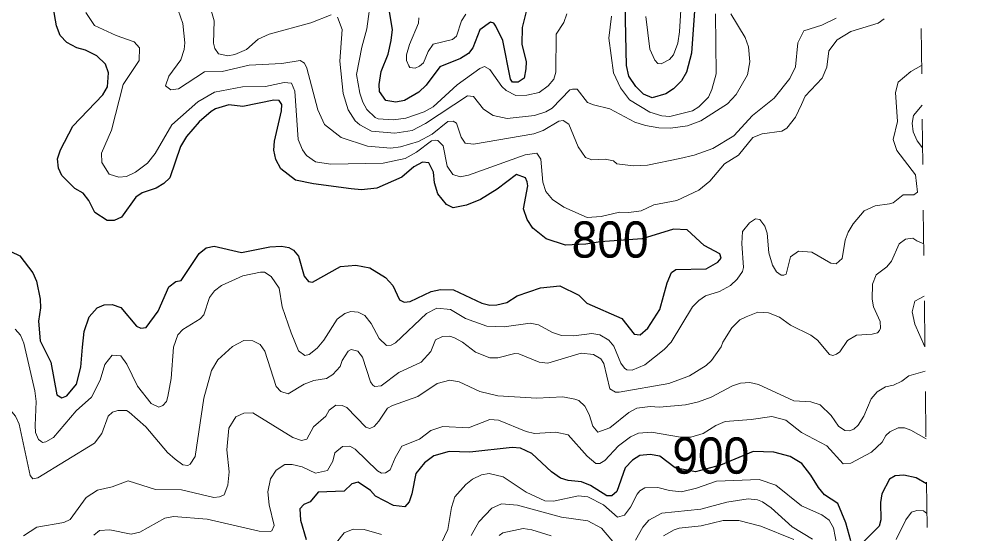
# Model space of a CAD drawing. Extents: x 294.2 to 320.3, y 7482.7 to 7510.7.
# Drawn here: x 318.172 to 320.301, y 7494.046 to 7495.18 of the extents above; entities that cross this region are included whole.
import ezdxf
from ezdxf.enums import TextEntityAlignment as Align

# ---------------------------------------------------------------- set-up
doc = ezdxf.new("R2010")
doc.units = 0
doc.header["$LTSCALE"] = 0.032
doc.linetypes.add('SHORT_DASHED', pattern=[2.7, 1.5, -1.2])
for name, color, linetype, lineweight in [('1', 7, 'Continuous', 25), ('2', 7, 'Continuous', 13), ('22', 7, 'SHORT_DASHED', 13)]:
    doc.layers.add(name, color=color, linetype=linetype, lineweight=lineweight)
doc.layers.add('61', color=7, linetype='Continuous')

msp = doc.modelspace()

# ---------------------------------------------------------------- linework, layer by layer
at = {"layer": '1'}
for points in [[(319.6625, 7495.241), (319.6535, 7495.1056), (319.642, 7495.0635), (319.6309, 7495.0442), (319.6135, 7495.0268), (319.5969, 7495.0155), (319.5667, 7495.0072), (319.547, 7495.0148), (319.5304, 7495.0321), (319.5153, 7495.0548), (319.5096, 7495.0782), (319.5067, 7495.213)], [(319.2941, 7495.218), (319.2801, 7495.1618), (319.2794, 7495.1254), (319.289, 7495.0864), (319.2883, 7495.0711), (319.2845, 7495.0507), (319.2711, 7495.0418), (319.259, 7495.0418), (319.2539, 7495.0481), (319.2373, 7495.1337), (319.222, 7495.1649), (319.2175, 7495.1713), (319.2105, 7495.1739), (319.1863, 7495.1569), (319.1712, 7495.1176), (319.162, 7495.1048), (319.1442, 7495.0937), (319.0982, 7495.0755), (319.068, 7495.0347), (319.052, 7495.0196), (319.0205, 7495.0013), (319.0016, 7494.9975), (318.9793, 7495.0009), (318.9653, 7495.0213), (318.9647, 7495.0367), (318.9691, 7495.0654), (318.9844, 7495.1031), (318.9915, 7495.1337), (318.994, 7495.158), (318.987, 7495.2014)], [(318.7367, 7494.8708), (318.7328, 7494.8913), (318.7339, 7494.9117), (318.7495, 7494.9784), (318.75, 7494.9924), (318.7445, 7495.001), (318.7328, 7495.0015), (318.664, 7494.9881), (318.6333, 7494.9913), (318.6039, 7494.983), (318.5943, 7494.9766), (318.5681, 7494.9543), (318.5403, 7494.922), (318.527, 7494.8999), (318.5032, 7494.8306), (318.4904, 7494.8177), (318.4732, 7494.8074), (318.4421, 7494.7972), (318.4288, 7494.7881), (318.3967, 7494.7439), (318.3806, 7494.7364), (318.3651, 7494.7364), (318.3383, 7494.7538), (318.3249, 7494.7809), (318.3121, 7494.7965), (318.2944, 7494.8068), (318.2656, 7494.8354), (318.2578, 7494.852), (318.2556, 7494.8725), (318.2622, 7494.8924), (318.2898, 7494.9445), (318.3559, 7495.0139), (318.3659, 7495.0316), (318.3681, 7495.0618), (318.3614, 7495.0811), (318.3426, 7495.0994), (318.3176, 7495.1118), (318.2982, 7495.1171), (318.2766, 7495.129), (318.2616, 7495.1446), (318.2533, 7495.1656), (318.2466, 7495.2075)], [(318.2182, 7494.5436), (318.2137, 7494.5141), (318.2176, 7494.471), (318.2409, 7494.4242), (318.2547, 7494.3516), (318.2653, 7494.3452), (318.2764, 7494.3495), (318.2974, 7494.3758), (318.3074, 7494.4129), (318.3107, 7494.457), (318.3147, 7494.4915), (318.3258, 7494.5237), (318.3429, 7494.5436), (318.3585, 7494.5506), (318.3762, 7494.5512), (318.3956, 7494.5447), (318.43, 7494.5033), (318.4394, 7494.499), (318.4511, 7494.5006), (318.4777, 7494.5366), (318.501, 7494.5904), (318.5165, 7494.6022), (318.5282, 7494.6044), (318.5681, 7494.664), (318.5836, 7494.6764), (318.6014, 7494.6796), (318.6612, 7494.6656), (318.7239, 7494.678), (318.7494, 7494.6802), (318.7655, 7494.6769), (318.776, 7494.671), (318.7871, 7494.6576), (318.7993, 7494.6135), (318.8087, 7494.6022), (318.8182, 7494.6001), (318.8797, 7494.635), (318.9136, 7494.6376), (318.9442, 7494.6318), (318.9786, 7494.6109), (318.9947, 7494.5931), (319.0097, 7494.5614), (319.0197, 7494.556), (319.033, 7494.5576), (319.0796, 7494.5802), (319.0996, 7494.5839), (319.1289, 7494.5834), (319.191, 7494.5543), (319.2088, 7494.55), (319.2243, 7494.5505), (319.2465, 7494.5559), (319.2692, 7494.5704), (319.3203, 7494.5882), (319.3629, 7494.5925), (319.4045, 7494.5715), (319.4223, 7494.5543), (319.4997, 7494.5201), (319.5265, 7494.4856), (319.5399, 7494.4843), (319.5572, 7494.499), (319.5833, 7494.5405), (319.5993, 7494.5987), (319.6088, 7494.6216), (319.6185, 7494.6286), (319.6856, 7494.6297), (319.711, 7494.6447), (319.7188, 7494.6533), (319.7154, 7494.663), (319.681, 7494.6813), (319.6433, 7494.7157), (319.6133, 7494.7173), (319.5446, 7494.6958), (319.452, 7494.6893), (319.4204, 7494.684), (319.3754, 7494.6824), (319.3327, 7494.6958), (319.3038, 7494.7195), (319.291, 7494.7389), (319.2832, 7494.762), (319.2921, 7494.8126), (319.291, 7494.8218), (319.2871, 7494.8309), (319.2677, 7494.8379), (319.2249, 7494.8056), (319.1881, 7494.7831), (319.1575, 7494.7704), (319.1281, 7494.7647), (319.1134, 7494.7716), (319.0943, 7494.7953), (319.0866, 7494.8196), (319.0847, 7494.8431), (319.0744, 7494.8636), (319.0604, 7494.8649), (319.0411, 7494.855), (319.015, 7494.8318), (318.9596, 7494.8081)], [(318.9596, 7494.8081), (318.9257, 7494.8042), (318.9034, 7494.8061), (318.8204, 7494.817), (318.7805, 7494.8257), (318.7483, 7494.8504), (318.7367, 7494.8708)], [(318.1122, 7494.6802), (318.1333, 7494.6775), (318.1727, 7494.6587), (318.2015, 7494.6211), (318.2099, 7494.6028), (318.2176, 7494.563), (318.2182, 7494.5436)], [(320.0045, 7494.0297), (319.9931, 7494.0697), (319.9758, 7494.112), (319.9463, 7494.1316), (319.9327, 7494.1475), (319.9164, 7494.1747), (319.896, 7494.2007), (319.8708, 7494.2156), (319.8346, 7494.2258), (319.7894, 7494.2266), (319.7171, 7494.1967), (319.6617, 7494.1818), (319.6168, 7494.1912), (319.583, 7494.2164), (319.5622, 7494.2203), (319.5394, 7494.2179), (319.5229, 7494.2077), (319.5072, 7494.1912), (319.4883, 7494.1385), (319.4773, 7494.1291), (319.4663, 7494.1291), (319.4305, 7494.1519), (319.4109, 7494.1598), (319.381, 7494.1629), (319.3645, 7494.1684), (319.3448, 7494.1818), (319.3012, 7494.2227), (319.276, 7494.2344), (319.2579, 7494.236), (319.1646, 7494.2258), (319.1188, 7494.2271), (319.085, 7494.2176), (319.0646, 7494.2019), (319.0457, 7494.1783), (319.037, 7494.1335), (319.0307, 7494.1162), (319.0217, 7494.1052), (318.9966, 7494.1075), (318.9565, 7494.1288), (318.9455, 7494.1413), (318.9187, 7494.1594), (318.9042, 7494.1555), (318.8877, 7494.1398), (318.8303, 7494.1375), (318.813, 7494.1162), (318.7988, 7494.1099), (318.7898, 7494.1005), (318.7913, 7494.0754), (318.8039, 7494.0329)], [(320.1711, 7494.1556), (320.1485, 7494.1687), (320.1209, 7494.1747), (320.102, 7494.1732), (320.0899, 7494.1656), (320.0725, 7494.1339), (320.0695, 7494.1143), (320.0703, 7494.0765), (320.0665, 7494.0621), (320.0212, 7494.0168)]]:
    msp.add_lwpolyline(points, dxfattribs=at)
at = {"layer": '2'}
for points in [[(319.3784, 7495.1924), (319.372, 7495.1733), (319.3548, 7495.1477), (319.3541, 7495.0635), (319.3497, 7495.0481), (319.3369, 7495.0334), (319.3171, 7495.0187), (319.2903, 7495.013), (319.266, 7495.0123), (319.2449, 7495.0232), (319.2353, 7495.0322), (319.2085, 7495.0698), (319.1971, 7495.0762), (319.1868, 7495.0718), (319.137, 7495.0353), (319.084, 7494.9868), (319.0643, 7494.976), (319.0234, 7494.9625), (318.9966, 7494.9587), (318.9627, 7494.9607), (318.9557, 7494.9638), (318.9378, 7494.9811), (318.9289, 7494.9971), (318.9225, 7495.0175), (318.9148, 7495.0584), (318.9263, 7495.1184), (318.9378, 7495.1592), (318.9474, 7495.2308)], [(319.6312, 7495.2256), (319.6268, 7495.1529), (319.6229, 7495.1273), (319.6133, 7495.1017), (319.605, 7495.0915), (319.5865, 7495.082), (319.5789, 7495.0826), (319.5725, 7495.0903), (319.5616, 7495.1145), (319.5527, 7495.1861)], [(320.0775, 7495.1809), (320.0647, 7495.1714), (320.0041, 7495.1535), (319.9741, 7495.135), (319.9555, 7495.1107), (319.9511, 7495.0749), (319.9409, 7495.0507), (319.9038, 7495.0105), (319.8955, 7494.992), (319.8821, 7494.9645), (319.8636, 7494.9402), (319.8521, 7494.9338), (319.8087, 7494.9275), (319.7883, 7494.9198), (319.7564, 7494.8802), (319.7257, 7494.8611), (319.6938, 7494.8234), (319.6695, 7494.8036), (319.621, 7494.7806), (319.5699, 7494.771), (319.5424, 7494.7576), (319.515, 7494.7538), (319.4946, 7494.7551), (319.4537, 7494.7455), (319.4231, 7494.7429), (319.372, 7494.7659), (319.3471, 7494.7825), (319.3318, 7494.8004), (319.3254, 7494.8208), (319.3209, 7494.8719), (319.3126, 7494.8847), (319.2865, 7494.8815), (319.1619, 7494.8361), (319.1434, 7494.833), (319.1275, 7494.8381), (319.1147, 7494.8566), (319.1058, 7494.9013), (319.0943, 7494.9128), (319.0898, 7494.9134), (319.0802, 7494.9121), (319.047, 7494.8872), (319.0221, 7494.8732), (318.9736, 7494.8629), (318.8574, 7494.8604), (318.8242, 7494.8662), (318.8044, 7494.8796), (318.7955, 7494.8924), (318.7865, 7494.9153), (318.7788, 7495.0214), (318.7713, 7495.0392), (318.7552, 7495.0411), (318.7144, 7495.0322), (318.6633, 7495.0315), (318.602, 7495.0194), (318.565, 7494.9983), (318.5075, 7494.9473), (318.4711, 7494.884), (318.4539, 7494.863), (318.4277, 7494.8432), (318.4079, 7494.8336), (318.3913, 7494.8323), (318.3696, 7494.8387), (318.3536, 7494.8643), (318.353, 7494.8847), (318.3747, 7494.9358), (318.4002, 7495.0367), (318.436, 7495.0896), (318.4366, 7495.1171), (318.4245, 7495.1305), (318.3849, 7495.1445), (318.3377, 7495.1662), (318.3185, 7495.195)], [(319.9722, 7495.1829), (319.9403, 7495.1675), (319.9006, 7495.1547), (319.8873, 7495.1286), (319.8821, 7495.075), (319.87, 7495.0494), (319.8355, 7495.0066), (319.7876, 7494.9683), (319.7468, 7494.923), (319.7002, 7494.8949), (319.6593, 7494.8802), (319.6274, 7494.8732), (319.5559, 7494.8585), (319.5252, 7494.8572), (319.4888, 7494.8617), (319.4812, 7494.8681), (319.4627, 7494.8719), (319.4333, 7494.8706), (319.4193, 7494.8751), (319.4033, 7494.8987), (319.3829, 7494.9492), (319.3701, 7494.9568), (319.3611, 7494.9556), (319.326, 7494.9351), (319.3056, 7494.9275), (319.1728, 7494.9051), (319.1543, 7494.907), (319.1453, 7494.9205), (319.1351, 7494.9511), (319.1281, 7494.9556), (319.116, 7494.9549), (319.0815, 7494.9268), (319.0515, 7494.9109), (319.0119, 7494.8987), (318.9902, 7494.8961), (318.9391, 7494.9007), (318.881, 7494.9198), (318.8446, 7494.9485), (318.8299, 7494.9805), (318.8057, 7495.0724), (318.8005, 7495.0832), (318.791, 7495.089), (318.7501, 7495.0826), (318.6786, 7495.0794), (318.6186, 7495.0647), (318.5796, 7495.0641), (318.5228, 7495.0271), (318.5056, 7495.0245), (318.4941, 7495.0335), (318.5011, 7495.0545), (318.5279, 7495.0909), (318.535, 7495.1133), (318.5368, 7495.1286), (318.5317, 7495.1707), (318.5215, 7495.2007)], [(318.8587, 7495.1899), (318.8142, 7495.1725), (318.722, 7495.1477), (318.6984, 7495.1362), (318.6722, 7495.1139), (318.6467, 7495.1024), (318.6314, 7495.0999), (318.6109, 7495.1043), (318.6026, 7495.1158), (318.5994, 7495.1279), (318.6014, 7495.1771), (318.5918, 7495.2097)], [(319.7397, 7495.1924), (319.7711, 7495.1401), (319.7787, 7495.1197), (319.7819, 7495.0865), (319.7768, 7495.0577), (319.7519, 7495.0143), (319.7327, 7494.9939), (319.6734, 7494.9562), (319.644, 7494.9453), (319.607, 7494.9402), (319.5814, 7494.9408), (319.5521, 7494.9459), (319.5284, 7494.9536), (319.4729, 7494.983), (319.4371, 7494.9913), (319.4243, 7494.9964), (319.4014, 7495.0264), (319.3912, 7495.0258), (319.3848, 7495.0245), (319.3458, 7494.9843), (319.3324, 7494.976), (319.3069, 7494.9683), (319.2469, 7494.9613), (319.2162, 7494.9677), (319.1945, 7494.9823), (319.1728, 7495.0098), (319.1594, 7495.0111), (319.0668, 7494.9505), (319.0375, 7494.9351), (318.9991, 7494.9293), (318.948, 7494.9338), (318.9219, 7494.9472), (318.9116, 7494.9562), (318.8963, 7494.9805), (318.8854, 7495.0162), (318.8778, 7495.0877), (318.8829, 7495.158), (318.8733, 7495.1847)], [(319.7059, 7495.1924), (319.7078, 7495.0596), (319.6983, 7495.0251), (319.6906, 7495.0085), (319.6695, 7494.9875), (319.6555, 7494.9785), (319.6057, 7494.9658), (319.5878, 7494.9671), (319.561, 7494.9753), (319.5163, 7495.0028), (319.4965, 7495.029), (319.4812, 7495.0622), (319.471, 7495.1388), (319.4767, 7495.1873)], [(319.1556, 7495.1918), (319.1466, 7495.1771), (319.1351, 7495.1432), (319.1262, 7495.1356), (319.084, 7495.1254), (319.0726, 7495.1094), (319.0623, 7495.0839), (319.0534, 7495.0769), (319.0438, 7495.0724), (319.0323, 7495.0736), (319.0298, 7495.0775), (319.0253, 7495.089), (319.0253, 7495.1018), (319.0317, 7495.1248), (319.0515, 7495.172), (319.0521, 7495.1835)], [(318.8427, 7494.4722), (318.8721, 7494.5188), (318.8893, 7494.531), (318.9021, 7494.536), (318.9187, 7494.5342), (318.9334, 7494.5271), (318.9474, 7494.5093), (318.9646, 7494.476), (318.9813, 7494.4607), (318.9915, 7494.4614), (319.001, 7494.4665), (319.0693, 7494.5316), (319.0917, 7494.5431), (319.1217, 7494.5399), (319.1549, 7494.5201), (319.2022, 7494.5035), (319.2405, 7494.5022), (319.2979, 7494.5099), (319.3158, 7494.5061), (319.3471, 7494.4895), (319.3669, 7494.4831), (319.3937, 7494.4818), (319.4333, 7494.4869), (319.4512, 7494.4844), (319.471, 7494.4722), (319.4818, 7494.4595), (319.4971, 7494.4218), (319.5054, 7494.4109), (319.5105, 7494.4071), (319.5227, 7494.4065), (319.5501, 7494.418), (319.5929, 7494.4518), (319.6082, 7494.4684), (319.6555, 7494.5463), (319.6695, 7494.5603), (319.6842, 7494.5706), (319.7148, 7494.5801), (319.7391, 7494.5929), (319.7538, 7494.6069), (319.7659, 7494.6242), (319.7678, 7494.6331), (319.764, 7494.6855), (319.7653, 7494.7123), (319.7813, 7494.7314), (319.794, 7494.7404), (319.8036, 7494.7385), (319.8151, 7494.7238), (319.8196, 7494.7085), (319.8234, 7494.6651), (319.8317, 7494.6382), (319.8406, 7494.6229), (319.8509, 7494.6159), (319.8566, 7494.6159), (319.8617, 7494.6184), (319.8713, 7494.6561), (319.8891, 7494.6689), (319.9185, 7494.6663), (319.96, 7494.642), (319.9721, 7494.6408), (319.9849, 7494.6523), (319.992, 7494.6932), (319.9983, 7494.711), (320.0092, 7494.7289), (320.0334, 7494.7576), (320.0577, 7494.7691), (320.0896, 7494.773), (320.0979, 7494.7755), (320.1196, 7494.7934), (320.1433, 7494.7934), (320.1516, 7494.7991), (320.1465, 7494.8374), (320.1056, 7494.8911), (320.0973, 7494.9153), (320.1075, 7494.9549), (320.1024, 7495.0188), (320.1088, 7495.0417), (320.1369, 7495.0647), (320.1603, 7495.0784)], [(320.1624, 7494.8965), (320.1507, 7494.9121), (320.142, 7494.9319), (320.1394, 7494.9511), (320.1426, 7494.9683), (320.1613, 7494.991)], [(320.1649, 7494.6847), (320.1499, 7494.6918), (320.1407, 7494.6976), (320.1247, 7494.6951), (320.1107, 7494.6848), (320.0941, 7494.6465), (320.0839, 7494.6344), (320.0602, 7494.6165), (320.052, 7494.5961), (320.0513, 7494.5629), (320.0545, 7494.5463), (320.0692, 7494.5137), (320.0699, 7494.4991), (320.0673, 7494.4939), (320.0628, 7494.4888), (320.0514, 7494.4856), (320.0168, 7494.4837), (319.9971, 7494.4716), (319.9798, 7494.4467), (319.9728, 7494.4416), (319.9645, 7494.439), (319.9575, 7494.4409), (319.9307, 7494.4722), (319.916, 7494.4837), (319.8713, 7494.5054), (319.847, 7494.5233), (319.8228, 7494.5329), (319.7997, 7494.5342), (319.7736, 7494.524), (319.7596, 7494.5176), (319.7423, 7494.4997), (319.7225, 7494.4684), (319.7187, 7494.4575), (319.697, 7494.4275), (319.6855, 7494.4167), (319.6491, 7494.3937), (319.6031, 7494.3771), (319.4939, 7494.3579), (319.4857, 7494.3579), (319.4728, 7494.365), (319.4601, 7494.4211), (319.4531, 7494.4313), (319.4371, 7494.4409), (319.4103, 7494.4441), (319.3363, 7494.4218), (319.3171, 7494.4243), (319.2724, 7494.4422), (319.2635, 7494.4428), (319.2264, 7494.4339), (319.2086, 7494.4339), (319.1772, 7494.4461), (319.1485, 7494.4678), (319.1307, 7494.4773), (319.1205, 7494.4811), (319.1045, 7494.4805), (319.0892, 7494.4729), (319.0783, 7494.4473), (319.0572, 7494.4243), (319.0081, 7494.4014), (318.9691, 7494.372), (318.955, 7494.3701), (318.9506, 7494.3733), (318.9455, 7494.3803), (318.9283, 7494.4352), (318.9174, 7494.4479), (318.9034, 7494.4518), (318.8963, 7494.4486), (318.8829, 7494.4275), (318.8785, 7494.4148), (318.8626, 7494.397), (318.8488, 7494.3881), (318.8207, 7494.3836), (318.7993, 7494.3758), (318.7642, 7494.3541), (318.7482, 7494.3592), (318.738, 7494.3701), (318.7125, 7494.448), (318.7022, 7494.4633), (318.6863, 7494.4709), (318.6665, 7494.4716), (318.6416, 7494.4588), (318.609, 7494.4288), (318.595, 7494.4058), (318.5784, 7494.3445), (318.5592, 7494.2156), (318.5484, 7494.1989), (318.5433, 7494.1964), (318.5318, 7494.1977), (318.5152, 7494.2098), (318.4985, 7494.2251), (318.4506, 7494.2813), (318.4136, 7494.3139), (318.4079, 7494.3177), (318.3888, 7494.3177), (318.3772, 7494.3139)], [(318.1627, 7494.4965), (318.1742, 7494.4837), (318.1818, 7494.4659), (318.2061, 7494.3611), (318.2087, 7494.3369), (318.2068, 7494.2845), (318.2074, 7494.2692), (318.2138, 7494.2532), (318.2189, 7494.2494), (318.2228, 7494.2469), (318.2304, 7494.2481), (318.247, 7494.2577), (318.2968, 7494.3164), (318.3306, 7494.3471), (318.3498, 7494.3841), (318.36, 7494.4186), (318.3766, 7494.4397), (318.3957, 7494.4377), (318.4085, 7494.4199), (318.4321, 7494.3714), (318.4622, 7494.333), (318.4794, 7494.3247), (318.4883, 7494.3286), (318.496, 7494.3375), (318.4992, 7494.3484), (318.5062, 7494.388), (318.5113, 7494.4569), (318.5209, 7494.4844), (318.5324, 7494.4958), (318.57, 7494.5195), (318.5784, 7494.5284), (318.5911, 7494.5667), (318.602, 7494.5814), (318.6173, 7494.5929), (318.6646, 7494.6146), (318.7029, 7494.6223), (318.7118, 7494.6223), (318.7271, 7494.6133), (318.7444, 7494.5872), (318.7508, 7494.5463)], [(320.1676, 7494.4578), (320.1452, 7494.508), (320.1394, 7494.5348), (320.1455, 7494.5584), (320.1563, 7494.5645), (320.1663, 7494.5698)], [(318.7508, 7494.5463), (318.7705, 7494.4888), (318.7871, 7494.4493), (318.8012, 7494.4384), (318.8102, 7494.4409), (318.828, 7494.455), (318.8427, 7494.4722)], [(319.5827, 7494.3247), (319.6402, 7494.3299), (319.6683, 7494.3368), (319.6964, 7494.3465), (319.7436, 7494.372), (319.7615, 7494.3777), (319.7819, 7494.379), (319.8011, 7494.3745), (319.879, 7494.3388), (319.916, 7494.3362), (319.9364, 7494.3298), (319.9607, 7494.3062), (319.9772, 7494.2826), (319.9913, 7494.273), (320.0015, 7494.2724), (320.0111, 7494.2762), (320.0207, 7494.2851), (320.0328, 7494.305), (320.0488, 7494.3432), (320.0622, 7494.3585), (320.0807, 7494.3694), (320.0986, 7494.3733), (320.1165, 7494.3822), (320.1318, 7494.3937), (320.1682, 7494.4045)], [(318.1812, 7494.0413), (318.21, 7494.0604), (318.27, 7494.0706), (318.2834, 7494.077), (318.3191, 7494.1255), (318.3441, 7494.1415), (318.376, 7494.1491), (318.4117, 7494.1626), (318.4718, 7494.1434), (318.5292, 7494.1427), (318.6001, 7494.1255), (318.6128, 7494.1268), (318.6231, 7494.1313), (318.6313, 7494.153), (318.6339, 7494.1824), (318.6288, 7494.2309), (318.6333, 7494.2781), (318.6486, 7494.3036), (318.6665, 7494.3113), (318.6862, 7494.312), (318.7744, 7494.2577), (318.7936, 7494.2513), (318.8056, 7494.2545), (318.8203, 7494.2813), (318.8472, 7494.3049), (318.8548, 7494.3183), (318.8695, 7494.3292), (318.8829, 7494.3286), (318.8938, 7494.3241), (318.9353, 7494.2807), (318.9442, 7494.2775), (318.9538, 7494.282), (318.964, 7494.2935), (318.9832, 7494.3222), (318.994, 7494.3286), (319.0502, 7494.3483), (319.0924, 7494.3771), (319.1205, 7494.3841), (319.1409, 7494.3809), (319.1869, 7494.3592), (319.2264, 7494.3496), (319.312, 7494.3445), (319.3695, 7494.3477), (319.3963, 7494.3426), (319.4052, 7494.3394), (319.418, 7494.3267), (319.4276, 7494.3088), (319.4358, 7494.2826)], [(318.1953, 7494.174), (318.171, 7494.2871), (318.1634, 7494.305), (318.1518, 7494.319), (318.1474, 7494.3202), (318.1327, 7494.3184), (318.1206, 7494.31), (318.0912, 7494.2494), (318.0708, 7494.2296), (318.0504, 7494.213), (317.9916, 7494.1868), (317.9744, 7494.1715), (317.9737, 7494.1657), (317.9693, 7494.1626), (317.9533, 7494.13), (317.9558, 7494.0777), (317.9437, 7494.0291)], [(319.4358, 7494.2826), (319.4467, 7494.2698), (319.4729, 7494.2794), (319.515, 7494.3133), (319.5329, 7494.3222), (319.5623, 7494.326), (319.5827, 7494.3247)], [(318.3772, 7494.3139), (318.3677, 7494.3049), (318.3536, 7494.2667), (318.3376, 7494.2456), (318.2125, 7494.169), (318.2016, 7494.167), (318.1953, 7494.174)], [(319.7066, 7494.2845), (319.727, 7494.2928), (319.7845, 7494.2973), (319.8304, 7494.3043), (319.8611, 7494.296), (319.8956, 7494.2692), (319.9517, 7494.2392)], [(318.3358, 7494.0425), (318.3485, 7494.0527), (318.3709, 7494.054), (318.4181, 7494.0444), (318.4373, 7494.0489), (318.4922, 7494.0802), (318.5113, 7494.0834), (318.5854, 7494.0776), (318.7003, 7494.0515), (318.7246, 7494.0502), (318.7284, 7494.0521), (318.7335, 7494.0636), (318.722, 7494.1096), (318.7194, 7494.1377), (318.7252, 7494.1664), (318.738, 7494.1855), (318.7571, 7494.1983), (318.7731, 7494.1983), (318.7948, 7494.1932), (318.8248, 7494.1792), (318.851, 7494.1849), (318.8625, 7494.2054), (318.867, 7494.2238), (318.8842, 7494.2379), (318.9002, 7494.2385), (318.9117, 7494.2322), (318.9614, 7494.1843), (318.9698, 7494.1792), (318.9787, 7494.1798), (318.9889, 7494.1862), (318.9998, 7494.213), (319.0151, 7494.2386), (319.0534, 7494.2545), (319.0783, 7494.273), (319.1051, 7494.2819), (319.1613, 7494.2788), (319.2086, 7494.2973), (319.2277, 7494.296), (319.289, 7494.2711), (319.3069, 7494.2666), (319.3541, 7494.2698), (319.3816, 7494.2634), (319.4231, 7494.2169), (319.4422, 7494.2002), (319.4512, 7494.2002), (319.462, 7494.2072), (319.4926, 7494.2398), (319.5189, 7494.2596), (319.5367, 7494.2673), (319.5648, 7494.2698), (319.6287, 7494.2583), (319.6516, 7494.2583), (319.6785, 7494.2666), (319.7066, 7494.2845)], [(319.9517, 7494.2392), (319.9875, 7494.1996), (320.0041, 7494.2009), (320.0501, 7494.2258), (320.0737, 7494.2475), (320.0813, 7494.2621), (320.0903, 7494.2704), (320.1088, 7494.2788), (320.1229, 7494.2788), (320.1369, 7494.2737), (320.17, 7494.2551)], [(319.0943, 7494.0087), (319.116, 7494.0547), (319.1242, 7494.1032), (319.1319, 7494.1268), (319.1555, 7494.1542), (319.1703, 7494.1657), (319.19, 7494.1753), (319.2073, 7494.1785), (319.2379, 7494.1708), (319.289, 7494.137), (319.3299, 7494.1179), (319.349, 7494.1172)], [(319.5188, 7494.1045), (319.5335, 7494.1325), (319.5393, 7494.1402), (319.5501, 7494.1466), (319.5789, 7494.1478), (319.6044, 7494.1409), (319.6312, 7494.1383), (319.6644, 7494.146), (319.7079, 7494.1613), (319.8023, 7494.1651), (319.8387, 7494.153), (319.8956, 7494.107), (319.9403, 7494.0872), (319.9562, 7494.0757), (319.96, 7494.0687), (319.9664, 7494.0585), (319.9734, 7494.0202)], [(319.349, 7494.1172), (319.4039, 7494.1294), (319.425, 7494.1268), (319.4595, 7494.1096), (319.4901, 7494.0821), (319.5054, 7494.0866), (319.5188, 7494.1045)], [(319.1677, 7494.0419), (319.1843, 7494.0719), (319.213, 7494.1019), (319.2341, 7494.1115), (319.2699, 7494.1083), (319.3669, 7494.0821), (319.425, 7494.0738), (319.455, 7494.0578), (319.4882, 7494.0189)], [(319.5297, 7494.0317), (319.5457, 7494.0598), (319.559, 7494.0757), (319.5878, 7494.0911), (319.6734, 7494.1), (319.7308, 7494.1153), (319.7781, 7494.1223), (319.7985, 7494.1204), (319.81, 7494.1159), (319.8291, 7494.1026), (319.8751, 7494.061), (319.9198, 7494.0336)], [(320.1043, 7494.033), (320.1254, 7494.0764), (320.1382, 7494.0929), (320.1497, 7494.0968), (320.1643, 7494.0962), (320.1719, 7494.0903)], [(319.5916, 7494.0406), (319.6146, 7494.054), (319.6261, 7494.0579), (319.6746, 7494.063), (319.7232, 7494.0745), (319.7577, 7494.0751), (319.8062, 7494.0623), (319.879, 7494.0329)], [(318.8708, 7494.0266), (318.888, 7494.0476), (318.9078, 7494.0559), (318.9315, 7494.0553), (318.9698, 7494.0438)], [(319.2289, 7494.0419), (319.2373, 7494.0476), (319.282, 7494.0569), (319.3015, 7494.0541), (319.344, 7494.0407)]]:
    msp.add_lwpolyline(points, dxfattribs=at)
at = {"layer": '22'}
msp.add_line((320.3015, 7483.0604), (319.9762, 7510.7437), dxfattribs=at)

# ---------------------------------------------------------------- texts
at = {"layer": '61', "width": 0.95}
for s, p in [('800', (319.4739, 7494.6545)), ('900', (319.6957, 7494.178))]:
    msp.add_text(s, height=0.08, dxfattribs=at).set_placement(p, align=Align.CENTER)

doc.saveas('drawing.dxf')
